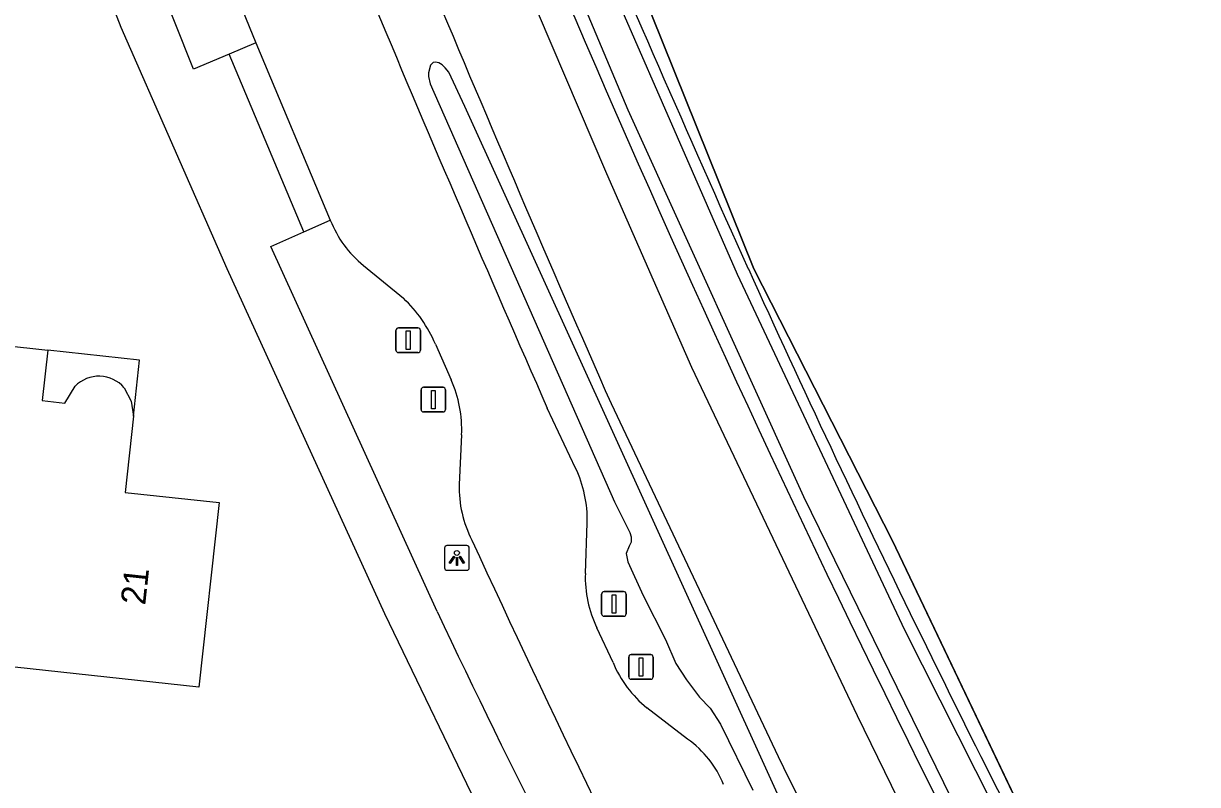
# Model space of a CAD drawing. Extents: x 162398 to 163643, y 386453 to 387397.
# Drawn here: x 163038.62 to 163086.16, y 386979.11 to 387009.94 of the extents above; entities that cross this region are included whole.
import ezdxf

# ---------------------------------------------------------------- set-up
doc = ezdxf.new("R2010")
doc.units = 0
for name, color, linetype in [('IMGEO_Afsluitpaal', 7, 'Continuous'), ('IMGEO_Berm_groen', 7, 'Continuous'), ('IMGEO_Fietspad_gesloten', 7, 'Continuous'), ('IMGEO_Greppel_droge_sloot', 7, 'Continuous'), ('IMGEO_Hek', 7, 'Continuous'), ('IMGEO_Lichtpunt', 7, 'Continuous'), ('IMGEO_Pand', 7, 'Continuous'), ('IMGEO_Pand_nummerreeks', 7, 'Continuous'), ('IMGEO_Pand_overbouw', 7, 'Continuous'), ('IMGEO_Rijbaan_lokaal_gesloten', 7, 'Continuous'), ('IMGEO_Rijbaan_lokaal_open', 7, 'Continuous'), ('IMGEO_Voetpad_open', 7, 'Continuous')]:
    doc.layers.add(name, color=color, linetype=linetype)

msp = doc.modelspace()

# ---------------------------------------------------------------- linework, layer by layer
at = {"layer": 'IMGEO_Afsluitpaal'}
for p, q in [((163053.701, 386996.711), (163053.701, 386997.511)), ((163053.701, 386997.511), (163053.701, 386996.711)), ((163053.801, 386997.611), (163054.591, 386997.611)), ((163054.591, 386997.611), (163053.801, 386997.611)), ((163054.691, 386997.511), (163054.691, 386996.711)), ((163054.691, 386996.711), (163054.691, 386997.511)), ((163054.591, 386996.611), (163053.801, 386996.611)), ((163053.801, 386996.611), (163054.591, 386996.611)), ((163054.717, 386994.304), (163054.717, 386995.104)), ((163054.717, 386995.104), (163054.717, 386994.304)), ((163054.817, 386995.204), (163055.607, 386995.204)), ((163055.607, 386995.204), (163054.817, 386995.204)), ((163055.707, 386995.104), (163055.707, 386994.304)), ((163055.707, 386994.304), (163055.707, 386995.104)), ((163055.607, 386994.204), (163054.817, 386994.204)), ((163054.817, 386994.204), (163055.607, 386994.204)), ((163062.03, 386986.027), (163062.03, 386986.827)), ((163062.03, 386986.827), (163062.03, 386986.027)), ((163062.13, 386986.927), (163062.92, 386986.927)), ((163062.92, 386986.927), (163062.13, 386986.927)), ((163063.02, 386986.827), (163063.02, 386986.027)), ((163063.02, 386986.027), (163063.02, 386986.827)), ((163062.92, 386985.927), (163062.13, 386985.927)), ((163062.13, 386985.927), (163062.92, 386985.927)), ((163063.125, 386983.475), (163063.125, 386984.275)), ((163063.125, 386984.275), (163063.125, 386983.475)), ((163063.225, 386984.375), (163064.015, 386984.375)), ((163064.015, 386984.375), (163063.225, 386984.375)), ((163064.115, 386984.275), (163064.115, 386983.475)), ((163064.115, 386983.475), (163064.115, 386984.275)), ((163064.015, 386983.375), (163063.225, 386983.375)), ((163063.225, 386983.375), (163064.015, 386983.375))]:
    msp.add_line(p, q, dxfattribs=at)
for points in [[(163054.121, 386997.486), (163054.271, 386997.486), (163054.271, 386996.736), (163054.121, 386996.736), (163054.121, 386997.486)], [(163055.137, 386995.079), (163055.287, 386995.079), (163055.287, 386994.329), (163055.137, 386994.329), (163055.137, 386995.079)], [(163062.45, 386986.802), (163062.6, 386986.802), (163062.6, 386986.052), (163062.45, 386986.052), (163062.45, 386986.802)], [(163063.545, 386984.25), (163063.695, 386984.25), (163063.695, 386983.5), (163063.545, 386983.5), (163063.545, 386984.25)]]:
    msp.add_lwpolyline(points, dxfattribs=at)
for centre, start, end in [((163053.801, 386997.511), 90, 180), ((163053.801, 386997.511), 90, 180), ((163054.591, 386997.511), 0, 90), ((163054.591, 386997.511), 360, 90), ((163053.801, 386996.711), 180, 270), ((163053.801, 386996.711), 180, 270), ((163054.591, 386996.711), 270, 0), ((163054.591, 386996.711), 270, 0), ((163054.817, 386995.104), 90, 180), ((163054.817, 386995.104), 90, 180), ((163055.607, 386995.104), 0, 90), ((163055.607, 386995.104), 360, 90), ((163054.817, 386994.304), 180, 270), ((163054.817, 386994.304), 180, 270), ((163055.607, 386994.304), 270, 0), ((163055.607, 386994.304), 270, 0), ((163062.13, 386986.827), 90, 180), ((163062.13, 386986.827), 90, 180), ((163062.92, 386986.827), 0, 90), ((163062.92, 386986.827), 360, 90), ((163062.13, 386986.027), 180, 270), ((163062.13, 386986.027), 180, 270), ((163062.92, 386986.027), 270, 0), ((163062.92, 386986.027), 270, 0), ((163063.225, 386984.275), 90, 180), ((163063.225, 386984.275), 90, 180), ((163064.015, 386984.275), 0, 90), ((163064.015, 386984.275), 360, 90), ((163063.225, 386983.475), 180, 270), ((163063.225, 386983.475), 180, 270), ((163064.015, 386983.475), 270, 0), ((163064.015, 386983.475), 270, 0)]:
    msp.add_arc(centre, 0.1, start, end, dxfattribs=at)
at = {"layer": 'IMGEO_Berm_groen'}
msp.add_lwpolyline([(163054.818, 387033.276), (163068.186, 387000), (163073.808, 386988.989), (163082.411, 386970.924)], dxfattribs=at)
for centre, radius, start, end in [((163799.605, 387329.13), 802.258, 201.654195, 204.22085), ((163617.483, 387248.752), 605.525, 201.981516, 208.497735), ((163589.339, 387236.382), 572.453, 204.38886, 207.57586)]:
    msp.add_arc(centre, radius, start, end, dxfattribs=at)
at = {"layer": 'IMGEO_Fietspad_gesloten'}
for points in [[(163155.065, 386838.871), (163143.895, 386857.051), (163141.068, 386861.652), (163133.047, 386874.854), (163119.49, 386897.68), (163113.552, 386907.796), (163109.912, 386913.996), (163103.715, 386924.646), (163091.713, 386945.359), (163090.045, 386948.352), (163089.035, 386950.226), (163088.644, 386950.931), (163088.198, 386951.737), (163087.753, 386952.543), (163085.197, 386957.174), (163082.017, 386962.946), (163079.946, 386966.717), (163076.252, 386973.982), (163072.387, 386981.888), (163065.679, 386996.007), (163062.245, 387003.85), (163058.321, 387013.033)], [(163062.41, 386994.55), (163069.176, 386980.249)]]:
    msp.add_lwpolyline(points, dxfattribs=at)
for centre, radius, start, end in [((163923.474, 387373.602), 940.804, 202.632561, 203.759743), ((163849.84, 387363.51), 869.67, 206.148358, 207.194709)]:
    msp.add_arc(centre, radius, start, end, dxfattribs=at)
at = {"layer": 'IMGEO_Greppel_droge_sloot'}
for points in [[(163077.774, 386975.312), (163070.219, 386990.766), (163063.106, 387006.428), (163056.44, 387022.287)], [(163060.321, 387016.274), (163067.514, 386999.794), (163074.294, 386985.374), (163081.474, 386971.147)], [(163056.486, 387006.585), (163055.844, 387007.972), (163055.697, 387008.145), (163055.566, 387008.262), (163055.431, 387008.346), (163055.302, 387008.382), (163055.206, 387008.362), (163055.104, 387008.252), (163055.017, 387007.948), (163055.016, 387007.789), (163055.082, 387007.505), (163062.557, 386990.57), (163063.168, 386989.324), (163063.23, 386989.149), (163063.23, 386989.03), (163063.23, 386988.926), (163063.191, 386988.844), (163063.138, 386988.769), (163063.025, 386988.474), (163063.085, 386988.135), (163063.71, 386986.769), (163064.619, 386984.989), (163065.029, 386984.021), (163065.461, 386983.357), (163065.99, 386982.657), (163066.421, 386982.203), (163066.846, 386981.552), (163068.158, 386978.883)], [(163074.609, 386966.738), (163056.486, 387006.585)]]:
    msp.add_lwpolyline(points, dxfattribs=at)
at = {"layer": 'IMGEO_Hek'}
msp.add_lwpolyline([(163119.211, 386906.146), (163099.887, 386939.051), (163083.129, 386969.417), (163073.808, 386988.989), (163068.186, 387000), (163054.818, 387033.276)], dxfattribs=at)
at = {"layer": 'IMGEO_Lichtpunt'}
for p, q in [((163055.671, 386988.696), (163055.671, 386987.889)), ((163055.671, 386988.696), (163055.671, 386987.889)), ((163056.573, 386988.791), (163055.765, 386988.791)), ((163056.573, 386988.791), (163055.765, 386988.791)), ((163056.667, 386987.889), (163056.667, 386988.696)), ((163056.667, 386987.889), (163056.667, 386988.696)), ((163055.765, 386987.795), (163056.573, 386987.795)), ((163055.765, 386987.795), (163056.573, 386987.795))]:
    msp.add_line(p, q, dxfattribs=at)
for points in [[(163056.045, 386988.36), (163056.084, 386988.332), (163055.896, 386988.07), (163055.858, 386988.097), (163056.045, 386988.36)], [(163056.147, 386988.312), (163056.194, 386988.312), (163056.194, 386987.99), (163056.147, 386987.99), (163056.147, 386988.312)], [(163056.257, 386988.332), (163056.295, 386988.359), (163056.482, 386988.097), (163056.443, 386988.069), (163056.257, 386988.332)]]:
    msp.add_lwpolyline(points, dxfattribs=at)
msp.add_circle((163056.17, 386988.494), 0.0994, dxfattribs=at)
for centre, start, end in [((163055.765, 386988.696), 90, 180), ((163055.765, 386988.696), 90, 180), ((163056.573, 386988.696), 0, 90), ((163056.573, 386988.696), 0, 90), ((163055.765, 386987.889), 180, 270), ((163055.765, 386987.889), 180, 270), ((163056.573, 386987.889), 270, 0), ((163056.573, 386987.889), 270, 360)]:
    msp.add_arc(centre, 0.0946, start, end, dxfattribs=at)
at = {"layer": 'IMGEO_Pand'}
for points in [[(163024.353, 386989.835), (163024.972, 386995.528), (163026.251, 386995.39), (163026.574, 386998.747), (163026.694, 387000), (163027.051, 387003.724), (163031.413, 387003.25), (163036.652, 387002.68), (163036.361, 387000), (163036.046, 386997.103), (163039.606, 386996.715), (163039.383, 386994.664), (163040.293, 386994.565), (163040.71, 386995.245)], [(163042.696, 386995.186), (163042.979, 386994.643), (163043.07, 386994.037), (163042.734, 386990.948), (163046.537, 386990.534), (163045.724, 386983.055), (163040.754, 386983.595), (163035.888, 386984.124), (163036.022, 386985.361), (163030.75, 386985.934), (163031.034, 386988.55), (163031.713, 386994.796), (163027.664, 386995.236), (163027.045, 386989.543), (163024.353, 386989.835)]]:
    msp.add_lwpolyline(points, dxfattribs=at)
msp.add_arc((163041.676, 386994.313), 1.342, 40.5503, 136.0464, dxfattribs=at)
at = {"layer": 'IMGEO_Pand_overbouw'}
msp.add_lwpolyline([(163042.696, 386995.186), (163042.979, 386994.643), (163043.07, 386994.037), (163043.317, 386996.31), (163039.606, 386996.715), (163039.383, 386994.664), (163040.293, 386994.565), (163040.71, 386995.245)], dxfattribs=at)
msp.add_arc((163041.676, 386994.313), 1.342, 40.5503, 136.0464, dxfattribs=at)
at = {"layer": 'IMGEO_Rijbaan_lokaal_gesloten'}
for points in [[(163045.696, 387014.905), (163048.025, 387009.155)], [(163048.025, 387009.155), (163051.044, 387001.979)], [(163052.388, 387000.142), (163054.002, 386998.81)], [(163055.297, 386996.958), (163055.939, 386995.505)], [(163060.977, 386991.932), (163059.829, 386994.357)], [(163056.36, 386993.273), (163056.262, 386991.269)], [(163061.37, 386987.665), (163061.448, 386989.718)], [(163062.49, 386984.051), (163061.838, 386985.454)], [(163065.512, 386980.95), (163063.865, 386982.216)]]:
    msp.add_lwpolyline(points, dxfattribs=at)
for centre, radius, start, end in [((164021.44, 387416.005), 1049.992, 202.711261, 203.676563), ((163055.153, 387003.575), 4.408, 201.2288, 231.1517), ((163050.225, 386994.79), 5.516, 23.1428, 46.7831), ((163051.475, 386993.507), 4.89, 357.253, 24.1103), ((163056.433, 386989.808), 5.016, 358.97, 25.0498), ((163060.996, 386991.153), 4.736, 178.5914, 206.9274), ((163688.17, 387280.781), 695.552, 204.802003, 206.714116), ((163066.053, 386987.501), 4.686, 177.9975, 205.9052), ((163066.846, 386985.882), 4.725, 202.8035, 230.8863), ((163063.135, 386977.576), 4.127, 21.8296, 54.8335)]:
    msp.add_arc(centre, radius, start, end, dxfattribs=at)
at = {"layer": 'IMGEO_Rijbaan_lokaal_open'}
for points in [[(163048.025, 387009.155), (163046.946, 387008.701)], [(163049.965, 387001.496), (163046.946, 387008.701)], [(163049.965, 387001.496), (163051.044, 387001.979)]]:
    msp.add_lwpolyline(points, dxfattribs=at)
at = {"layer": 'IMGEO_Voetpad_open'}
for points in [[(163143.068, 386827.803), (163123.585, 386859.49), (163102.006, 386895.698), (163079.761, 386934.958), (163074.122, 386945.175), (163067.344, 386957.823), (163057.319, 386977.598), (163053.248, 386986.028), (163046.866, 387000), (163042.57, 387009.785), (163041.387, 387012.856), (163030.729, 387041.536), (163024.497, 387061.137), (163016.462, 387091.359)], [(163046.946, 387008.701), (163045.502, 387008.094), (163043.199, 387013.906)], [(163055.369, 386986.116), (163048.634, 387000.913), (163049.965, 387001.496)]]:
    msp.add_lwpolyline(points, dxfattribs=at)
msp.add_arc((163393.942, 387145.824), 374.35, 205.25364, 208.51204, dxfattribs=at)

# ---------------------------------------------------------------- texts
at = {"layer": 'IMGEO_Pand_nummerreeks'}
msp.add_text('21', height=1, rotation=83.7951, dxfattribs=at).set_placement((163043.547, 386986.358))

doc.saveas('drawing.dxf')
